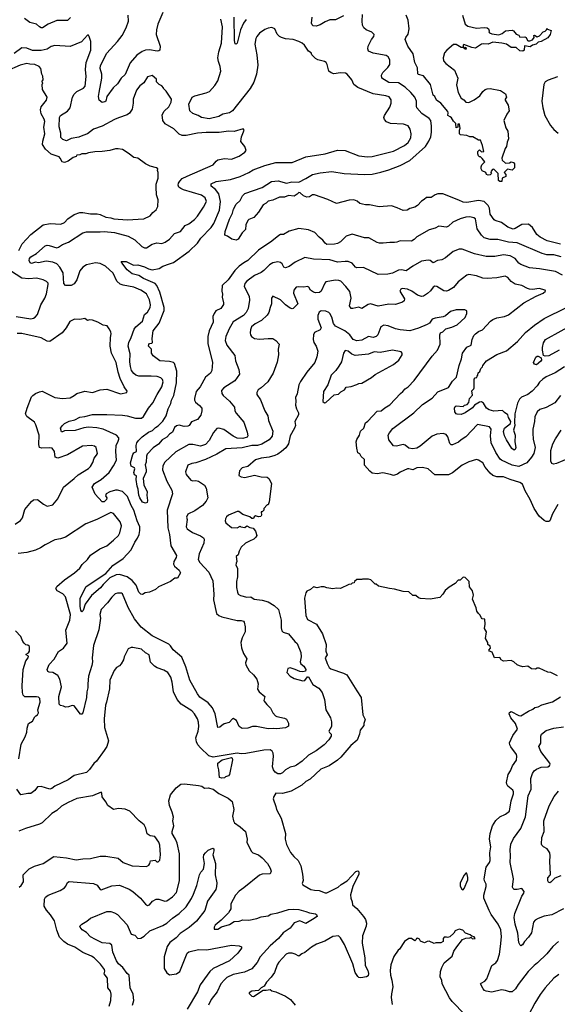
# Model space of a CAD drawing. Extents: x 1678759 to 1859541, y 384609 to 522867.
# Tile 375 of 466: x 1795511 to 1801082, y 439284 to 449490. Entities that reach past the tile are written whole.
import ezdxf

# ---------------------------------------------------------------- set-up
doc = ezdxf.new("R2010")
doc.units = 0

msp = doc.modelspace()

# ---------------------------------------------------------------- linework, layer by layer
at = {"layer": '0CON20XD'}
for points in [[(1796993, 449565), (1796943, 449445), (1796929, 449385), (1796927, 449335), (1796968, 449215), (1796964, 449175), (1796953, 449167), (1796935, 449165), (1796855, 449176), (1796815, 449175), (1796779, 449161), (1796725, 449121), (1796655, 449041), (1796605, 448921), (1796562, 448885), (1796525, 448826), (1796479, 448785), (1796414, 448695), (1796404, 448646), (1796395, 448637), (1796365, 448630), (1796336, 448655), (1796328, 448695), (1796335, 448735), (1796364, 448885), (1796362, 448925), (1796345, 448985), (1796350, 449015), (1796415, 449144), (1796525, 449264), (1796572, 449325), (1796614, 449406), (1796638, 449475), (1796636, 449535)], [(1796039, 449511), (1796005, 449481), (1795895, 449480), (1795805, 449442), (1795748, 449405), (1795735, 449404), (1795715, 449414), (1795685, 449442), (1795615, 449459), (1795561, 449501)], [(1797375, 445490), (1797398, 445465), (1797400, 445435), (1797389, 445391), (1797354, 445346), (1797290, 445320), (1797267, 445283), (1797255, 445276), (1797215, 445274), (1797165, 445288), (1797135, 445280), (1797117, 445263), (1797095, 445215), (1797062, 445195), (1797035, 445163), (1796986, 445135), (1796950, 445090), (1796895, 445051), (1796833, 444987), (1796825, 444965), (1796822, 444905), (1796812, 444875), (1796823, 444825), (1796822, 444805), (1796792, 444735), (1796797, 444667), (1796832, 444595), (1796830, 444560), (1796837, 444505), (1796832, 444485), (1796815, 444480), (1796785, 444490), (1796755, 444533), (1796745, 444560), (1796740, 444625), (1796727, 444655), (1796718, 444725), (1796722, 444762), (1796701, 444771), (1796694, 444796), (1796706, 444835), (1796700, 444845), (1796665, 444863), (1796661, 444895), (1796685, 444983), (1796695, 444999), (1796723, 445015), (1796717, 445075), (1796726, 445104), (1796741, 445129), (1796780, 445165), (1796845, 445215), (1796889, 445231), (1796917, 445263), (1796945, 445280), (1796995, 445327), (1797030, 445385), (1797050, 445455), (1797078, 445512), (1797085, 445545), (1797109, 445595), (1797137, 445725), (1797138, 445848), (1797115, 445925), (1797105, 445935), (1797065, 445947), (1796965, 445953), (1796894, 446005), (1796876, 446035), (1796877, 446075), (1796846, 446105), (1796848, 446122), (1796858, 446132), (1796882, 446138), (1796888, 446145), (1796884, 446184), (1796894, 446265), (1796958, 446345), (1797008, 446475), (1797008, 446505), (1796965, 446665), (1796932, 446735), (1796915, 446755), (1796795, 446808), (1796747, 446837), (1796675, 446856), (1796625, 446898), (1796579, 446955), (1796562, 446985), (1796615, 446984), (1796690, 446945), (1796735, 446948), (1796805, 446929), (1796845, 446906), (1796885, 446898), (1796955, 446911), (1796996, 446935), (1797065, 446959), (1797105, 446973), (1797268, 447092), (1797355, 447175), (1797387, 447225), (1797495, 447337), (1797523, 447377), (1797583, 447517), (1797593, 447605), (1797574, 447685), (1797539, 447729), (1797494, 447765), (1797495, 447789), (1797546, 447814), (1797695, 447833), (1797795, 447864), (1797885, 447906), (1797932, 447935), (1798052, 447978), (1798165, 448010), (1798335, 448011), (1798475, 448070), (1798675, 448100), (1798805, 448136), (1798885, 448134), (1799025, 448078), (1799115, 448067), (1799165, 448072), (1799385, 448127), (1799500, 448185), (1799535, 448217), (1799563, 448265), (1799569, 448305), (1799556, 448356), (1799535, 448389), (1799488, 448408), (1799355, 448414), (1799312, 448432), (1799291, 448455), (1799286, 448475), (1799292, 448498), (1799347, 448583), (1799362, 448625), (1799360, 448660), (1799339, 448689), (1799305, 448701), (1799175, 448721), (1799015, 448787), (1798975, 448818), (1798953, 448865), (1798903, 448925), (1798886, 448936), (1798835, 448939), (1798765, 448930), (1798738, 448938), (1798716, 448956), (1798698, 449025), (1798687, 449045), (1798668, 449058), (1798600, 449075), (1798575, 449089), (1798540, 449125), (1798530, 449145), (1798504, 449165), (1798462, 449225), (1798437, 449247), (1798405, 449265), (1798345, 449284), (1798267, 449293), (1798225, 449304), (1798205, 449314), (1798180, 449340), (1798154, 449395), (1798125, 449408), (1798085, 449403), (1798051, 449389), (1797995, 449349), (1797967, 449315), (1797957, 449295), (1797948, 449235), (1797970, 449125), (1797979, 449019), (1797966, 448924), (1797938, 448842), (1797900, 448775), (1797715, 448545), (1797684, 448526), (1797615, 448509), (1797575, 448485), (1797475, 448461), (1797395, 448475), (1797362, 448495), (1797305, 448518), (1797274, 448544), (1797265, 448615), (1797299, 448685), (1797325, 448701), (1797445, 448730), (1797478, 448745), (1797535, 448807), (1797564, 448856), (1797594, 448955), (1797590, 449005), (1797571, 449055), (1797565, 449095), (1797575, 449155), (1797604, 449245), (1797614, 449415), (1797597, 449495)], [(1801115, 447162), (1800978, 447198), (1800905, 447234), (1800871, 447265), (1800824, 447335), (1800785, 447369), (1800715, 447367), (1800645, 447324), (1800625, 447319), (1800571, 447341), (1800505, 447387), (1800439, 447409), (1800427, 447417), (1800385, 447475), (1800379, 447535), (1800367, 447565), (1800325, 447604), (1800265, 447617), (1800145, 447594), (1800105, 447599), (1800061, 447619), (1799895, 447686), (1799845, 447686), (1799817, 447675), (1799775, 447646), (1799725, 447648), (1799702, 447625), (1799675, 447609), (1799634, 447565), (1799605, 447546), (1799555, 447532), (1799525, 447516), (1799485, 447513), (1799421, 447541), (1799365, 447559), (1799235, 447550), (1799135, 447572), (1799095, 447570), (1799064, 447576), (1799036, 447585), (1799008, 447608), (1798975, 447621), (1798925, 447620), (1798795, 447584), (1798705, 447626), (1798565, 447674), (1798545, 447676), (1798515, 447654), (1798485, 447650), (1798453, 447663), (1798418, 447695), (1798403, 447697), (1798385, 447681), (1798355, 447661), (1798295, 447668), (1798255, 447651), (1798205, 447651), (1798135, 447618), (1798085, 447609), (1798065, 447587), (1798035, 447570), (1797985, 447495), (1797939, 447441), (1797885, 447419), (1797875, 447409), (1797854, 447365), (1797852, 447315), (1797815, 447282), (1797776, 447215), (1797755, 447206), (1797708, 447215), (1797665, 447247), (1797638, 447255), (1797642, 447295), (1797685, 447422), (1797715, 447485), (1797726, 447525), (1797755, 447579), (1797795, 447614), (1797819, 447665), (1797843, 447687), (1798025, 447749), (1798122, 447812), (1798191, 447819), (1798275, 447795), (1798332, 447808), (1798404, 447806), (1798478, 447842), (1798546, 447884), (1798625, 447903), (1798745, 447918), (1798875, 447896), (1799085, 447885), (1799165, 447888), (1799255, 447909), (1799337, 447933), (1799455, 447980), (1799555, 448031), (1799716, 448174), (1799751, 448229), (1799770, 448275), (1799780, 448325), (1799780, 448385), (1799771, 448445), (1799754, 448465), (1799678, 448518), (1799628, 448575), (1799622, 448595), (1799622, 448645), (1799606, 448685), (1799564, 448735), (1799505, 448789), (1799435, 448834), (1799335, 448838), (1799265, 448885), (1799262, 448915), (1799275, 448942), (1799327, 448995), (1799345, 449025), (1799346, 449075), (1799328, 449105), (1799310, 449120), (1799175, 449142), (1799124, 449164), (1799118, 449188), (1799121, 449215), (1799155, 449284), (1799182, 449315), (1799186, 449335), (1799161, 449361), (1799102, 449385), (1799077, 449407), (1799065, 449433), (1799060, 449475), (1799063, 449543)], [(1797859, 449491), (1797832, 449455), (1797800, 449385), (1797765, 449248), (1797755, 449237), (1797745, 449238), (1797737, 449275), (1797735, 449515)], [(1798865, 449529), (1798785, 449489), (1798725, 449489), (1798675, 449467), (1798625, 449435), (1798585, 449422), (1798552, 449425), (1798542, 449435), (1798536, 449455), (1798541, 449515)], [(1800100, 449535), (1800126, 449445), (1800155, 449421), (1800245, 449402), (1800325, 449408), (1800355, 449404), (1800369, 449395), (1800377, 449375), (1800372, 449365), (1800380, 449355), (1800405, 449344), (1800475, 449333), (1800512, 449348), (1800545, 449373), (1800615, 449380), (1800627, 449375), (1800655, 449340), (1800685, 449328), (1800695, 449310), (1800745, 449312), (1800760, 449305), (1800772, 449275), (1800781, 449271), (1800799, 449271), (1800825, 449282), (1800842, 449305), (1800840, 449325), (1800845, 449330), (1800875, 449312), (1800896, 449324), (1800937, 449363), (1800955, 449370), (1800970, 449385), (1800975, 449400), (1800982, 449392), (1801017, 449377), (1801007, 449335), (1800985, 449303), (1800915, 449262), (1800883, 449257), (1800862, 449235), (1800826, 449224), (1800802, 449208), (1800742, 449218), (1800738, 449175), (1800726, 449164), (1800695, 449168), (1800655, 449200), (1800605, 449200), (1800555, 449236), (1800508, 449248), (1800415, 449256), (1800365, 449236), (1800315, 449241), (1800296, 449236), (1800235, 449194), (1800195, 449200), (1800115, 449232), (1800108, 449225), (1800107, 449207), (1800112, 449202), (1800125, 449206), (1800135, 449202), (1800136, 449184), (1800127, 449183), (1800105, 449202), (1800085, 449202), (1800035, 449231), (1800005, 449234), (1799936, 449175), (1799912, 449145), (1799899, 449095), (1799902, 449065), (1799928, 449035), (1800018, 448965), (1800050, 448885), (1800038, 448815), (1800055, 448735), (1800085, 448676), (1800115, 448660), (1800135, 448635), (1800165, 448630), (1800221, 448659), (1800280, 448700), (1800312, 448745), (1800336, 448765), (1800355, 448774), (1800385, 448775), (1800495, 448755), (1800545, 448720), (1800557, 448685), (1800543, 448665), (1800543, 448655), (1800574, 448604), (1800584, 448545), (1800558, 448512), (1800529, 448445), (1800550, 448370), (1800569, 448335), (1800577, 448255), (1800561, 448219), (1800557, 448175), (1800541, 448155), (1800508, 448055), (1800510, 448035), (1800545, 448002), (1800585, 448007), (1800605, 448016), (1800629, 448009), (1800638, 447995), (1800640, 447955), (1800615, 447930), (1800565, 447940), (1800542, 447918), (1800530, 447905), (1800550, 447885), (1800550, 447865), (1800512, 447848), (1800508, 447812), (1800485, 447812), (1800472, 447822), (1800470, 447895), (1800425, 447940), (1800412, 447938), (1800395, 447920), (1800392, 447905), (1800400, 447895), (1800385, 447880), (1800365, 447878), (1800350, 447885), (1800340, 447905), (1800303, 447923), (1800293, 447943), (1800292, 447965), (1800300, 447985), (1800330, 448015), (1800305, 448050), (1800285, 448070), (1800275, 448070), (1800265, 448080), (1800258, 448098), (1800258, 448122), (1800275, 448140), (1800295, 448120), (1800320, 448125), (1800307, 448185), (1800285, 448240), (1800265, 448240), (1800207, 448277), (1800177, 448277), (1800145, 448288), (1800080, 448295), (1800070, 448305), (1800070, 448345), (1800077, 448365), (1800070, 448405), (1800065, 448410), (1800052, 448408), (1800050, 448375), (1800035, 448370), (1800030, 448415), (1800005, 448437), (1799985, 448472), (1799972, 448482), (1799947, 448497), (1799952, 448525), (1799948, 448538), (1799875, 448625), (1799831, 448655), (1799813, 448693), (1799795, 448708), (1799768, 448818), (1799695, 448909), (1799645, 448921), (1799638, 448928), (1799632, 448992), (1799606, 449045), (1799588, 449135), (1799534, 449215), (1799506, 449284), (1799512, 449305), (1799535, 449340), (1799548, 449395), (1799538, 449485), (1799515, 449535)], [(1799675, 446986), (1799584, 446936), (1799515, 446886), (1799466, 446896), (1799435, 446893), (1799375, 446863), (1799325, 446851), (1799225, 446848), (1799075, 446921), (1799005, 446918), (1798991, 446925), (1798956, 446965), (1798915, 446982), (1798885, 446985), (1798805, 446975), (1798725, 447002), (1798555, 447007), (1798465, 447024), (1798365, 446978), (1798305, 446931), (1798265, 446918), (1798249, 446925), (1798230, 446960), (1798215, 446972), (1798185, 446979), (1798135, 446971), (1798100, 446950), (1798040, 446890), (1798015, 446869), (1797943, 446837), (1797865, 446779), (1797844, 446755), (1797839, 446725), (1797888, 446625), (1797892, 446582), (1797880, 446495), (1797859, 446455), (1797829, 446425), (1797723, 446357), (1797682, 446285), (1797648, 446205), (1797642, 446165), (1797657, 446115), (1797740, 446010), (1797749, 445955), (1797783, 445865), (1797790, 445815), (1797742, 445745), (1797627, 445673), (1797602, 445645), (1797607, 445615), (1797620, 445595), (1797687, 445535), (1797736, 445475), (1797740, 445435), (1797753, 445413), (1797835, 445317), (1797869, 445215), (1797874, 445175), (1797869, 445161), (1797825, 445148), (1797765, 445153), (1797725, 445172), (1797625, 445242), (1797575, 445256), (1797555, 445251), (1797520, 445210), (1797475, 445127), (1797435, 445087), (1797385, 445071), (1797304, 445086), (1797265, 445085), (1797130, 445010), (1797015, 444903), (1796995, 444867), (1796992, 444825), (1797035, 444706), (1797087, 444615), (1797096, 444575), (1797038, 444405), (1797046, 444224), (1797064, 444155), (1797077, 444037), (1797137, 443935), (1797134, 443915), (1797107, 443875), (1797105, 443845), (1797115, 443825), (1797165, 443785), (1797177, 443755), (1797145, 443700), (1797120, 443700), (1797075, 443665), (1796950, 443610), (1796917, 443585), (1796855, 443556), (1796812, 443548), (1796785, 443531), (1796765, 443535), (1796745, 443555), (1796718, 443628), (1796678, 443678), (1796626, 443716), (1796545, 443740), (1796512, 443735), (1796445, 443703), (1796375, 443635), (1796350, 443600), (1796257, 443523), (1796189, 443431), (1796168, 443365), (1796155, 443353), (1796145, 443370), (1796137, 443407), (1796137, 443494), (1796199, 443615), (1796405, 443751), (1796475, 443834), (1796582, 443905), (1796666, 443995), (1796704, 444075), (1796732, 444115), (1796748, 444155), (1796757, 444195), (1796757, 444235), (1796727, 444295), (1796693, 444405), (1796665, 444455), (1796628, 444548), (1796575, 444598), (1796525, 444615), (1796505, 444615), (1796444, 444595), (1796407, 444575), (1796399, 444555), (1796413, 444535), (1796410, 444515), (1796386, 444494), (1796365, 444494), (1796295, 444572), (1796262, 444645), (1796285, 444681), (1796354, 444725), (1796437, 444795), (1796484, 444865), (1796514, 444926), (1796508, 445015), (1796512, 445075), (1796530, 445120), (1796538, 445142), (1796537, 445155), (1796515, 445183), (1796376, 445246), (1796311, 445261), (1796225, 445265), (1796175, 445260), (1796085, 445232), (1795975, 445230), (1795955, 445217), (1795945, 445217), (1795934, 445255), (1795954, 445285), (1795976, 445305), (1796025, 445330), (1796084, 445344), (1796135, 445371), (1796185, 445376), (1796265, 445396), (1796415, 445399), (1796575, 445391), (1796625, 445384), (1796710, 445360), (1796775, 445360), (1796795, 445376), (1796845, 445464), (1796892, 445518), (1796937, 445605), (1796983, 445685), (1796998, 445735), (1796992, 445762), (1796975, 445776), (1796935, 445790), (1796875, 445796), (1796745, 445794), (1796716, 445805), (1796693, 445823), (1796670, 445855), (1796658, 445895), (1796652, 445945), (1796657, 446025), (1796636, 446105), (1796643, 446145), (1796668, 446195), (1796698, 446282), (1796715, 446305), (1796784, 446366), (1796805, 446433), (1796835, 446459), (1796862, 446505), (1796868, 446535), (1796858, 446585), (1796825, 446648), (1796767, 446685), (1796695, 446718), (1796585, 446737), (1796551, 446749), (1796518, 446778), (1796481, 446861), (1796400, 446935), (1796345, 446963), (1796298, 446968), (1796205, 446949), (1796166, 446925), (1796135, 446885), (1796103, 446795), (1796075, 446751), (1796045, 446734), (1795985, 446733), (1795970, 446755), (1795962, 446865), (1795928, 446925), (1795895, 446958), (1795854, 446976), (1795784, 446986), (1795705, 446969), (1795675, 446976), (1795635, 446963), (1795621, 446971), (1795609, 446995), (1795612, 447015), (1795625, 447032), (1795685, 447067), (1795775, 447146), (1795795, 447152), (1795815, 447150), (1795895, 447125), (1795915, 447131), (1795955, 447161), (1796016, 447185), (1796165, 447280), (1796205, 447291), (1796345, 447290), (1796385, 447296), (1796495, 447283), (1796636, 447246), (1796705, 447207), (1796778, 447138), (1796805, 447125), (1796825, 447124), (1796885, 447164), (1796933, 447177), (1796985, 447171), (1797017, 447183), (1797065, 447214), (1797115, 447272), (1797176, 447295), (1797225, 447355), (1797265, 447374), (1797321, 447419), (1797354, 447455), (1797417, 447545), (1797448, 447605), (1797433, 447645), (1797395, 447671), (1797207, 447727), (1797180, 447740), (1797161, 447755), (1797152, 447775), (1797156, 447795), (1797169, 447815), (1797195, 447842), (1797245, 447869), (1797515, 447984), (1797546, 448025), (1797563, 448037), (1797635, 448051), (1797706, 448044), (1797786, 448075), (1797843, 448115), (1797858, 448135), (1797844, 448174), (1797803, 448227), (1797809, 448275), (1797838, 448345), (1797828, 448358), (1797735, 448330), (1797674, 448334), (1797579, 448321), (1797445, 448321), (1797355, 448313), (1797235, 448288), (1797195, 448289), (1797165, 448304), (1797107, 448357), (1797020, 448410), (1796994, 448444), (1796988, 448502), (1797010, 448540), (1797055, 448588), (1797080, 448635), (1797083, 448665), (1797028, 448748), (1797000, 448775), (1797000, 448785), (1796983, 448803), (1796957, 448817), (1796930, 448845), (1796930, 448875), (1796885, 448913), (1796835, 448896), (1796796, 448835), (1796757, 448803), (1796721, 448759), (1796686, 448665), (1796686, 448625), (1796675, 448562), (1796649, 448521), (1796625, 448502), (1796535, 448474), (1796494, 448455), (1796365, 448387), (1796277, 448355), (1796215, 448305), (1796165, 448291), (1796125, 448272), (1796045, 448258), (1795995, 448235), (1795958, 448248), (1795939, 448269), (1795938, 448315), (1795921, 448379), (1795923, 448477), (1795935, 448495), (1796005, 448543), (1796034, 448575), (1796058, 448685), (1796075, 448717), (1796105, 448744), (1796171, 448779), (1796188, 448802), (1796200, 448900), (1796193, 448975), (1796200, 449045), (1796247, 449175), (1796250, 449225), (1796247, 449265), (1796232, 449315), (1796225, 449328), (1796215, 449328), (1796150, 449260), (1796035, 449212), (1795875, 449223), (1795839, 449211), (1795795, 449183), (1795735, 449170), (1795645, 449171), (1795585, 449194), (1795535, 449198), (1795455, 449140)], [(1795501, 447099), (1795536, 447165), (1795626, 447265), (1795755, 447363), (1795828, 447378), (1795938, 447372), (1795975, 447389), (1796011, 447425), (1796075, 447469), (1796135, 447491), (1796165, 447492), (1796245, 447476), (1796315, 447477), (1796345, 447470), (1796405, 447442), (1796455, 447435), (1796487, 447424), (1796625, 447414), (1796796, 447424), (1796864, 447456), (1796890, 447490), (1796925, 447518), (1796942, 447555), (1796947, 447623), (1796930, 447675), (1796926, 447755), (1796927, 447785), (1796946, 447846), (1796947, 447905), (1796938, 447925), (1796942, 447945), (1796930, 447955), (1796863, 447973), (1796815, 447996), (1796734, 448054), (1796695, 448060), (1796637, 448107), (1796578, 448145), (1796532, 448152), (1796505, 448151), (1796445, 448134), (1796365, 448122), (1796290, 448120), (1796225, 448111), (1796195, 448100), (1796155, 448100), (1796135, 448090), (1796104, 448086), (1796095, 448072), (1796065, 448062), (1796015, 448023), (1795975, 448010), (1795950, 448015), (1795932, 448055), (1795919, 448069), (1795837, 448097), (1795779, 448149), (1795749, 448195), (1795750, 448230), (1795771, 448305), (1795762, 448375), (1795772, 448435), (1795765, 448460), (1795734, 448514), (1795728, 448555), (1795735, 448585), (1795788, 448655), (1795797, 448685), (1795748, 448765), (1795743, 448817), (1795750, 448835), (1795742, 448845), (1795754, 448866), (1795752, 448905), (1795739, 448925), (1795730, 448985), (1795713, 449005), (1795667, 449027), (1795615, 449029), (1795585, 449037), (1795515, 449019), (1795375, 448955)], [(1801085, 448898), (1800987, 448863), (1800955, 448844), (1800942, 448818), (1800921, 448645), (1800933, 448575), (1800952, 448495), (1801012, 448392), (1801045, 448352), (1801090, 448315)], [(1801121, 447031), (1801045, 447052), (1800975, 447054), (1800925, 447065), (1800665, 447178), (1800575, 447184), (1800465, 447211), (1800385, 447213), (1800325, 447228), (1800295, 447255), (1800251, 447321), (1800234, 447425), (1800217, 447437), (1800175, 447446), (1800135, 447443), (1800075, 447427), (1800000, 447390), (1799955, 447349), (1799935, 447341), (1799855, 447348), (1799815, 447328), (1799755, 447311), (1799625, 447240), (1799598, 447212), (1799572, 447195), (1799455, 447196), (1799420, 447185), (1799395, 447179), (1799348, 447182), (1799278, 447172), (1799240, 447175), (1799215, 447182), (1799130, 447230), (1799085, 447228), (1798955, 447266), (1798895, 447246), (1798835, 447186), (1798805, 447170), (1798775, 447163), (1798695, 447161), (1798675, 447172), (1798654, 447205), (1798614, 447235), (1798569, 447285), (1798505, 447313), (1798405, 447327), (1798305, 447299), (1798245, 447264), (1798215, 447262), (1798196, 447254), (1798125, 447194), (1797985, 447100), (1797875, 446995), (1797835, 446968), (1797786, 446934), (1797740, 446890), (1797670, 446795), (1797609, 446735), (1797606, 446676), (1797613, 446645), (1797608, 446615), (1797624, 446555), (1797622, 446538), (1797595, 446498), (1797545, 446472), (1797525, 446445), (1797514, 446415), (1797517, 446355), (1797474, 446265), (1797460, 446205), (1797462, 446132), (1797510, 445935), (1797502, 445855), (1797487, 445825), (1797435, 445785), (1797381, 445685), (1797341, 445635), (1797322, 445565), (1797322, 445545), (1797332, 445525), (1797375, 445490)], [(1801135, 446841), (1801065, 446880), (1800898, 446908), (1800795, 446919), (1800705, 446952), (1800685, 446965), (1800646, 447016), (1800595, 447041), (1800525, 447053), (1800435, 447035), (1800345, 447035), (1800225, 447064), (1800095, 447113), (1800065, 447110), (1800002, 447088), (1799925, 447021), (1799885, 447001), (1799842, 446995), (1799795, 446970), (1799763, 446993), (1799745, 446998), (1799675, 446986)], [(1795475, 446413), (1795625, 446390), (1795655, 446395), (1795673, 446407), (1795695, 446435), (1795730, 446535), (1795771, 446605), (1795790, 446650), (1795808, 446745), (1795805, 446760), (1795790, 446775), (1795755, 446792), (1795685, 446811), (1795605, 446803), (1795535, 446812), (1795415, 446886)], [(1801115, 445596), (1801055, 445519), (1800965, 445469), (1800902, 445448), (1800872, 445425), (1800850, 445375), (1800847, 445325), (1800828, 445245), (1800830, 445205), (1800832, 445142), (1800854, 445055), (1800840, 444995), (1800815, 444955), (1800765, 444898), (1800685, 444859), (1800615, 444874), (1800505, 444923), (1800491, 444935), (1800445, 445005), (1800397, 445105), (1800390, 445175), (1800395, 445245), (1800379, 445269), (1800255, 445293), (1800135, 445167), (1800085, 445136), (1800058, 445112), (1799995, 445082), (1799982, 445082), (1799967, 445097), (1799949, 445165), (1799931, 445191), (1799901, 445201), (1799835, 445195), (1799785, 445173), (1799662, 445068), (1799625, 445050), (1799583, 445043), (1799545, 445048), (1799505, 445080), (1799485, 445088), (1799415, 445068), (1799385, 445074), (1799337, 445135), (1799329, 445185), (1799342, 445208), (1799379, 445251), (1799596, 445415), (1799685, 445503), (1799785, 445567), (1799845, 445632), (1799955, 445676), (1799995, 445744), (1800036, 445785), (1800065, 445905), (1800091, 445975), (1800099, 446035), (1800144, 446095), (1800188, 446115), (1800199, 446175), (1800217, 446215), (1800235, 446235), (1800265, 446258), (1800308, 446275), (1800391, 446365), (1800415, 446382), (1800455, 446401), (1800535, 446414), (1800575, 446429), (1800735, 446554), (1800862, 446625), (1800936, 446654), (1800960, 446675), (1800956, 446686), (1800895, 446702), (1800825, 446693), (1800794, 446696), (1800772, 446702), (1800715, 446733), (1800647, 446747), (1800605, 446775), (1800569, 446819), (1800542, 446832), (1800455, 446813), (1800355, 446808), (1800312, 446812), (1800245, 446836), (1800165, 446849), (1800145, 446841), (1800055, 446773), (1800005, 446715), (1799955, 446682), (1799935, 446677), (1799905, 446680), (1799835, 446724), (1799813, 446727), (1799795, 446716), (1799769, 446681), (1799738, 446652), (1799695, 446625), (1799675, 446621), (1799635, 446635), (1799575, 446675), (1799529, 446695), (1799475, 446703), (1799461, 446695), (1799452, 446675), (1799498, 446595), (1799494, 446575), (1799477, 446563), (1799405, 446539), (1799335, 446540), (1799225, 446521), (1799145, 446543), (1799121, 446539), (1799055, 446498), (1799025, 446511), (1798965, 446496), (1798945, 446498), (1798929, 446525), (1798945, 446605), (1798932, 446672), (1798891, 446725), (1798838, 446778), (1798817, 446787), (1798785, 446790), (1798685, 446774), (1798672, 446758), (1798635, 446677), (1798617, 446663), (1798575, 446658), (1798555, 446664), (1798526, 446685), (1798507, 446717), (1798495, 446723), (1798455, 446718), (1798398, 446722), (1798375, 446716), (1798351, 446685), (1798348, 446655), (1798392, 446545), (1798345, 446498), (1798335, 446494), (1798315, 446501), (1798264, 446535), (1798215, 446585), (1798135, 446624), (1798119, 446605), (1798120, 446545), (1798108, 446508), (1798094, 446455), (1798075, 446426), (1798018, 446372), (1797951, 446339), (1797913, 446307), (1797902, 446275), (1797901, 446245), (1797903, 446225), (1797914, 446205), (1797945, 446187), (1797995, 446179), (1798085, 446187), (1798135, 446184), (1798167, 446165), (1798201, 446125), (1798189, 446075), (1798194, 446016), (1798180, 445940), (1798139, 445825), (1798082, 445735), (1798015, 445674), (1797984, 445655), (1797968, 445625), (1797970, 445605), (1798005, 445550), (1798050, 445435), (1798082, 445385), (1798091, 445335), (1798133, 445225), (1798127, 445174), (1798096, 445135), (1798021, 445089), (1797975, 445078), (1797915, 445075), (1797815, 445052), (1797648, 445042), (1797555, 444988), (1797435, 444931), (1797335, 444896), (1797295, 444889), (1797255, 444871), (1797228, 444805), (1797237, 444775), (1797285, 444717), (1797305, 444711), (1797335, 444714), (1797365, 444705), (1797426, 444665), (1797444, 444635), (1797462, 444535), (1797445, 444499), (1797405, 444453), (1797325, 444398), (1797252, 444365), (1797241, 444335), (1797245, 444308), (1797238, 444235), (1797245, 444211), (1797301, 444175), (1797385, 444141), (1797415, 444120), (1797424, 444105), (1797420, 444065), (1797370, 443955), (1797362, 443895), (1797378, 443865), (1797470, 443765), (1797513, 443675), (1797522, 443535), (1797518, 443475), (1797551, 443335), (1797574, 443314), (1797605, 443301), (1797765, 443264), (1797805, 443263), (1797830, 443255), (1797836, 443245), (1797848, 443198), (1797847, 443145), (1797817, 443083), (1797803, 443035), (1797811, 442979), (1797832, 442922)], [(1801087, 444465), (1801032, 444368), (1801006, 444294), (1800995, 444288), (1800965, 444290), (1800945, 444300), (1800893, 444345), (1800844, 444425), (1800802, 444515), (1800749, 444605), (1800720, 444675), (1800694, 444694), (1800595, 444725), (1800525, 444753), (1800455, 444751), (1800414, 444764), (1800385, 444788), (1800333, 444853), (1800311, 444895), (1800265, 444924), (1800245, 444930), (1800164, 444906), (1800095, 444874), (1799996, 444794), (1799955, 444774), (1799813, 444773), (1799745, 444833), (1799685, 444850), (1799625, 444844), (1799585, 444824), (1799545, 444836), (1799530, 444835), (1799455, 444801), (1799425, 444778), (1799386, 444764), (1799355, 444776), (1799273, 444793), (1799215, 444783), (1799165, 444791), (1799139, 444809), (1799085, 444872), (1799085, 444930), (1799051, 444961), (1799035, 444990), (1799015, 445000), (1799005, 445050), (1798998, 445115), (1799005, 445140), (1799033, 445185), (1799043, 445225), (1799078, 445255), (1799095, 445312), (1799120, 445330), (1799215, 445432), (1799256, 445434), (1799294, 445466), (1799345, 445498), (1799457, 445615), (1799483, 445635), (1799506, 445664), (1799535, 445684), (1799599, 445751), (1799785, 446001), (1799841, 446065), (1799868, 446125), (1799864, 446224), (1799871, 446245), (1799895, 446256), (1799926, 446284), (1799988, 446302), (1800045, 446328), (1800128, 446402), (1800146, 446445), (1800145, 446472), (1800125, 446481), (1800035, 446483), (1799974, 446466), (1799925, 446422), (1799901, 446409), (1799815, 446397), (1799785, 446386), (1799758, 446345), (1799735, 446329), (1799645, 446291), (1799555, 446266), (1799454, 446274), (1799405, 446286), (1799328, 446318), (1799285, 446324), (1799255, 446305), (1799223, 446225), (1799206, 446205), (1799175, 446194), (1799125, 446205), (1799055, 446168), (1799005, 446161), (1798968, 446175), (1798931, 446225), (1798880, 446265), (1798782, 446312), (1798762, 446342), (1798747, 446405), (1798725, 446445), (1798715, 446456), (1798685, 446467), (1798635, 446471), (1798615, 446459), (1798600, 446425), (1798601, 446385), (1798634, 446295), (1798625, 446275), (1798565, 446249), (1798554, 446224), (1798551, 446175), (1798559, 446145), (1798582, 446105), (1798599, 446055), (1798590, 445995), (1798568, 445935), (1798485, 445835), (1798421, 445739), (1798405, 445705), (1798388, 445612), (1798368, 445575), (1798372, 445535), (1798368, 445495), (1798378, 445455), (1798399, 445415), (1798399, 445395), (1798364, 445325), (1798368, 445285), (1798358, 445255), (1798313, 445177), (1798296, 445095), (1798268, 445052), (1798225, 445015), (1798186, 444985), (1798155, 444973), (1798095, 444957), (1798014, 444946), (1797955, 444928), (1797875, 444860), (1797818, 444845), (1797789, 444815), (1797782, 444765), (1797805, 444752), (1797845, 444746), (1797945, 444768), (1798012, 444752), (1798075, 444747), (1798093, 444733), (1798122, 444682), (1798097, 444493), (1798085, 444460), (1798075, 444460), (1798040, 444425), (1798040, 444405), (1798025, 444390), (1798012, 444388), (1798017, 444355), (1798009, 444341), (1797985, 444338), (1797955, 444348), (1797942, 444338), (1797935, 444320), (1797915, 444320), (1797897, 444337), (1797825, 444362), (1797781, 444391), (1797765, 444393), (1797676, 444354), (1797654, 444336), (1797644, 444315), (1797641, 444295), (1797649, 444275), (1797705, 444226), (1797765, 444224), (1797795, 444240), (1797804, 444234), (1797845, 444228), (1797865, 444242), (1797895, 444227), (1797929, 444219), (1797955, 444190), (1797968, 444145), (1797958, 444125), (1797938, 444105), (1797892, 444085)], [(1801155, 445893), (1801060, 445830), (1800965, 445787), (1800932, 445765), (1800897, 445734), (1800872, 445695), (1800821, 445639), (1800775, 445606), (1800712, 445578), (1800692, 445558), (1800670, 445515), (1800643, 445405), (1800638, 445315), (1800643, 445283), (1800628, 445235), (1800644, 445185), (1800642, 445115), (1800651, 445055), (1800646, 445034), (1800635, 445028), (1800610, 445045), (1800556, 445135), (1800535, 445176), (1800525, 445222), (1800535, 445255), (1800596, 445305), (1800600, 445325), (1800578, 445365), (1800570, 445395), (1800535, 445418), (1800515, 445440), (1800425, 445431), (1800376, 445445), (1800349, 445465), (1800316, 445516), (1800295, 445529), (1800275, 445526), (1800224, 445496), (1800205, 445466), (1800129, 445415), (1800085, 445396), (1800045, 445400), (1800033, 445405), (1800021, 445425), (1800018, 445465), (1800025, 445480), (1800035, 445488), (1800105, 445482), (1800120, 445495), (1800147, 445503), (1800167, 445523), (1800172, 445565), (1800202, 445598), (1800198, 445642), (1800217, 445663), (1800220, 445675), (1800220, 445765), (1800232, 445778), (1800248, 445782), (1800250, 445795), (1800260, 445805), (1800262, 445828), (1800278, 445842), (1800290, 445875), (1800308, 445892), (1800310, 445905), (1800347, 445955), (1800455, 446021), (1800555, 446056), (1800671, 446155), (1800752, 446248), (1800845, 446323), (1800946, 446394), (1801179, 446505)], [(1795465, 444260), (1795521, 444299), (1795540, 444325), (1795565, 444414), (1795633, 444497), (1795655, 444512), (1795695, 444517), (1795758, 444468), (1795795, 444448), (1795855, 444462), (1795906, 444524), (1795965, 444646), (1796075, 444735), (1796118, 444772), (1796225, 444837), (1796245, 444858), (1796269, 444901), (1796284, 444946), (1796308, 444975), (1796316, 444994), (1796302, 445055), (1796285, 445070), (1796255, 445076), (1796162, 445068), (1796005, 444979), (1795905, 444944), (1795879, 444955), (1795871, 445015), (1795847, 445047), (1795825, 445052), (1795742, 445048), (1795717, 445057), (1795709, 445085), (1795714, 445185), (1795680, 445290), (1795665, 445319), (1795586, 445376), (1795571, 445405), (1795588, 445462), (1795635, 445580), (1795646, 445595), (1795675, 445615), (1795715, 445634), (1795745, 445639), (1795875, 445575), (1795955, 445562), (1796035, 445572), (1796075, 445593), (1796105, 445617), (1796185, 445639), (1796265, 445627), (1796345, 445652), (1796415, 445659), (1796555, 445612), (1796623, 445627), (1796625, 445640), (1796594, 445684), (1796552, 445772), (1796532, 445835), (1796511, 445935), (1796462, 446032), (1796450, 446105), (1796452, 446195), (1796459, 446235), (1796454, 446254), (1796440, 446285), (1796416, 446316), (1796375, 446322), (1796320, 446355), (1796265, 446377), (1796235, 446380), (1796213, 446373), (1796185, 446392), (1796135, 446383), (1796080, 446385), (1796030, 446360), (1795994, 446295), (1795952, 446245), (1795825, 446154), (1795795, 446156), (1795735, 446191), (1795532, 446238), (1795485, 446238)], [(1801101, 446065), (1800994, 446006), (1800955, 446001), (1800940, 446010), (1800928, 446065), (1800928, 446092), (1800940, 446140), (1800961, 446175), (1801285, 446355)], [(1798668, 445518), (1798685, 445522), (1798769, 445601), (1798815, 445610), (1798838, 445632), (1798877, 445653), (1798895, 445680), (1798945, 445689), (1799005, 445707), (1799025, 445719), (1799055, 445724), (1799155, 445782), (1799195, 445812), (1799383, 445917), (1799439, 445961), (1799474, 446015), (1799474, 446035), (1799465, 446046), (1799375, 446064), (1799245, 446039), (1799183, 446047), (1799125, 446024), (1798989, 446009), (1798954, 446024), (1798915, 446055), (1798885, 446061), (1798868, 446032), (1798846, 445945), (1798818, 445898), (1798788, 445852), (1798738, 445805), (1798704, 445706), (1798659, 445635), (1798654, 445534), (1798668, 445518)], [(1800865, 445913), (1800845, 445918), (1800836, 445935), (1800859, 445991), (1800875, 446003), (1800885, 446002), (1800914, 445984), (1800918, 445962), (1800911, 445949), (1800865, 445913)], [(1801205, 444945), (1801075, 444890), (1801044, 444884), (1801025, 444891), (1801014, 444914), (1801016, 445024), (1801036, 445095), (1801063, 445147), (1801122, 445235)], [(1797832, 442922), (1797864, 442865), (1797852, 442825), (1797853, 442803), (1797890, 442740), (1797935, 442701), (1797968, 442655), (1797981, 442605), (1797975, 442552), (1797993, 442523), (1798053, 442475), (1798042, 442435), (1798046, 442425), (1798071, 442391), (1798110, 442355), (1798136, 442305), (1798161, 442275), (1798176, 442266), (1798255, 442249), (1798275, 442239), (1798295, 442197), (1798295, 442168), (1798265, 442151), (1798175, 442140), (1798145, 442144), (1798085, 442138), (1797965, 442164), (1797925, 442163), (1797875, 442147), (1797815, 442142), (1797787, 442165), (1797757, 442227), (1797725, 442246), (1797715, 442242), (1797683, 442205), (1797629, 442191), (1797605, 442175), (1797585, 442156), (1797563, 442153), (1797537, 442295), (1797509, 442359), (1797465, 442409), (1797379, 442469), (1797352, 442502), (1797275, 442644), (1797232, 442782), (1797192, 442882), (1797100, 442960), (1797075, 443001), (1797058, 443018), (1796885, 443104), (1796770, 443195), (1796700, 443280), (1796635, 443396), (1796575, 443538), (1796565, 443546), (1796525, 443547), (1796501, 443539), (1796465, 443506), (1796422, 443445), (1796354, 443375), (1796343, 443325), (1796350, 443285), (1796331, 443165), (1796277, 443005), (1796263, 442875), (1796267, 442835), (1796260, 442795), (1796223, 442685), (1796216, 442605), (1796219, 442565), (1796208, 442522), (1796205, 442465), (1796166, 442305), (1796155, 442290), (1796141, 442291), (1796075, 442377), (1796055, 442380), (1796017, 442367), (1795985, 442363), (1795966, 442376), (1795935, 442380), (1795922, 442395), (1795916, 442475), (1795943, 442575), (1795928, 442655), (1795905, 442693), (1795854, 442724), (1795815, 442728), (1795804, 442735), (1795796, 442755), (1795816, 442805), (1795867, 442863), (1795915, 442941), (1795965, 442975), (1796003, 443027), (1795989, 443161), (1796032, 443265), (1796039, 443325), (1795987, 443507), (1795960, 443540), (1795900, 443570), (1795887, 443595), (1795896, 443615), (1795976, 443685), (1796080, 443755), (1796136, 443805), (1796157, 443843), (1796215, 443895), (1796245, 443938), (1796341, 444005), (1796415, 444038), (1796485, 444094), (1796535, 444145), (1796548, 444172), (1796567, 444245), (1796552, 444285), (1796482, 444371), (1796455, 444382), (1796309, 444311), (1796195, 444266), (1795986, 444125), (1795935, 444108), (1795875, 444098), (1795775, 444048), (1795728, 444015), (1795675, 443990), (1795585, 443966), (1795495, 443958)], [(1797892, 444085), (1797852, 444065), (1797805, 444022), (1797785, 443980), (1797776, 443944), (1797754, 443926), (1797762, 443875), (1797754, 443856), (1797752, 443835), (1797768, 443805), (1797768, 443715), (1797757, 443665), (1797758, 443605), (1797767, 443555), (1797776, 443536), (1797801, 443521), (1797865, 443506), (1797905, 443508), (1797942, 443485), (1798025, 443474), (1798085, 443455), (1798149, 443419), (1798194, 443375), (1798221, 443265), (1798222, 443185), (1798229, 443155), (1798242, 443142), (1798298, 443125), (1798362, 443045), (1798387, 443025), (1798425, 442930), (1798427, 442885), (1798416, 442835), (1798426, 442815), (1798455, 442788), (1798476, 442755), (1798473, 442737), (1798445, 442730), (1798413, 442733), (1798366, 442756), (1798315, 442773), (1798290, 442765), (1798280, 442725), (1798315, 442687), (1798355, 442662), (1798445, 442638), (1798465, 442640), (1798495, 442680), (1798505, 442680), (1798550, 442600), (1798612, 442562), (1798647, 442517), (1798670, 442445), (1798684, 442335), (1798731, 442255), (1798742, 442212), (1798743, 442165), (1798716, 442115), (1798721, 442101), (1798738, 442085), (1798738, 442065), (1798714, 442025), (1798665, 441974), (1798585, 441913), (1798505, 441866), (1798437, 441803), (1798378, 441762), (1798358, 441752), (1798315, 441742), (1798265, 441716), (1798236, 441685), (1798215, 441672), (1798185, 441673), (1798160, 441690), (1798141, 441715), (1798131, 441745), (1798140, 441855), (1798137, 441887), (1798128, 441908), (1798105, 441921), (1798042, 441918), (1797855, 441883), (1797805, 441880), (1797765, 441889), (1797515, 441846), (1797471, 441861), (1797385, 441942), (1797357, 441975), (1797342, 442005), (1797338, 442045), (1797361, 442115), (1797369, 442165), (1797365, 442210), (1797352, 442245), (1797322, 442295), (1797294, 442325), (1797185, 442397), (1797144, 442445), (1797105, 442522), (1797092, 442625), (1797079, 442675), (1797047, 442725), (1797005, 442748), (1796935, 442772), (1796909, 442789), (1796865, 442832), (1796853, 442905), (1796815, 442929), (1796775, 442964), (1796685, 442983), (1796665, 442982), (1796635, 442968), (1796593, 442885), (1796587, 442855), (1796563, 442815), (1796546, 442794), (1796515, 442777), (1796489, 442745), (1796446, 442645), (1796442, 442555), (1796412, 442415), (1796401, 442385), (1796388, 442242), (1796391, 442155), (1796431, 442015), (1796414, 441955), (1796386, 441914), (1796307, 441803), (1796280, 441780), (1796235, 441718), (1796202, 441688), (1796075, 441655), (1796015, 441612), (1795876, 441544), (1795845, 441522), (1795825, 441516), (1795735, 441541), (1795695, 441538), (1795668, 441502), (1795625, 441468), (1795595, 441468), (1795524, 441454), (1795482, 441515)], [(1799344, 443594), (1799228, 443618), (1799205, 443640), (1799195, 443640), (1799150, 443685), (1799125, 443692), (1799065, 443692), (1799055, 443688), (1799005, 443688), (1798980, 443665), (1798978, 443652), (1798955, 443650), (1798945, 443640), (1798923, 443637), (1798836, 443594), (1798795, 443597), (1798755, 443590), (1798695, 443601), (1798665, 443613), (1798635, 443613), (1798595, 443601), (1798555, 443612), (1798526, 443584), (1798485, 443568), (1798475, 443550), (1798464, 443495), (1798476, 443315), (1798495, 443274), (1798586, 443226), (1798649, 443125), (1798686, 443015), (1798685, 442945), (1798696, 442905), (1798676, 442875), (1798696, 442816), (1798719, 442775), (1798735, 442762), (1798868, 442718), (1798901, 442701), (1799004, 442534), (1799049, 442465), (1799066, 442285), (1799090, 442235), (1799076, 442195), (1799076, 442175), (1799038, 442125), (1799032, 442085), (1799009, 442021), (1798944, 441966), (1798839, 441845), (1798804, 441815), (1798718, 441755), (1798630, 441720), (1798521, 441619), (1798475, 441593), (1798435, 441556), (1798325, 441494), (1798235, 441471), (1798167, 441473), (1798143, 441437), (1798139, 441415), (1798166, 441334), (1798174, 441305), (1798222, 441215), (1798264, 441055), (1798262, 440995), (1798275, 440942), (1798318, 440858), (1798351, 440815), (1798397, 440775), (1798425, 440720), (1798443, 440635), (1798447, 440567), (1798437, 440535), (1798444, 440524), (1798528, 440475), (1798565, 440466), (1798613, 440463), (1798675, 440440), (1798695, 440440), (1798813, 440497), (1798844, 440525), (1798905, 440565), (1798995, 440661), (1799015, 440669), (1799027, 440657), (1799027, 440633), (1798965, 440505), (1798940, 440420), (1798943, 440385), (1798958, 440345), (1798960, 440315), (1799005, 440278), (1799075, 440195), (1799094, 440165), (1799104, 440126), (1799102, 440095), (1799063, 439995), (1799059, 439919), (1799087, 439765), (1799090, 439685), (1799120, 439635), (1799126, 439605), (1799121, 439579), (1799105, 439568), (1799045, 439560), (1799025, 439562), (1799015, 439574), (1798987, 439615), (1798962, 439705), (1798876, 439904), (1798835, 439973), (1798815, 439993), (1798755, 439987), (1798672, 439938), (1798587, 439907), (1798534, 439876), (1798465, 439821), (1798435, 439809), (1798405, 439782), (1798367, 439805), (1798334, 439816), (1798295, 439816), (1798274, 439805), (1798198, 439722), (1798180, 439695), (1798151, 439615), (1798116, 439564), (1798069, 439515), (1798045, 439472), (1798013, 439455), (1797985, 439427), (1797915, 439420), (1797890, 439405), (1797890, 439395), (1797915, 439368), (1797933, 439367), (1798035, 439432), (1798065, 439430), (1798105, 439437), (1798123, 439423), (1798165, 439413), (1798265, 439369), (1798316, 439335), (1798367, 439277)], [(1801085, 442688), (1801015, 442722), (1800985, 442728), (1800895, 442768), (1800875, 442767), (1800855, 442758), (1800815, 442760), (1800775, 442788), (1800725, 442782), (1800691, 442791), (1800665, 442802), (1800630, 442835), (1800605, 442848), (1800525, 442841), (1800500, 442855), (1800485, 442878), (1800432, 442875), (1800408, 442935), (1800380, 442945), (1800372, 442955), (1800390, 442975), (1800388, 442995), (1800362, 443015), (1800362, 443035), (1800338, 443075), (1800348, 443145), (1800328, 443178), (1800333, 443225), (1800330, 443275), (1800305, 443280), (1800295, 443290), (1800280, 443320), (1800264, 443334), (1800248, 443358), (1800240, 443395), (1800204, 443484), (1800212, 443525), (1800205, 443570), (1800173, 443613), (1800168, 443668), (1800128, 443708), (1800105, 443710), (1800075, 443680), (1800055, 443680), (1800023, 443647), (1799961, 443609), (1799920, 443575), (1799896, 443534), (1799865, 443502), (1799763, 443483), (1799665, 443490), (1799645, 443497), (1799615, 443520), (1799585, 443520), (1799545, 443558), (1799485, 443563), (1799395, 443588), (1799344, 443594)], [(1795502, 441828), (1795525, 441982), (1795569, 442055), (1795586, 442104), (1795588, 442145), (1795603, 442195), (1795645, 442220), (1795668, 442265), (1795680, 442275), (1795696, 442284), (1795706, 442304), (1795700, 442335), (1795724, 442415), (1795720, 442455), (1795707, 442467), (1795685, 442471), (1795565, 442473), (1795548, 442488), (1795541, 442515), (1795538, 442585), (1795547, 442755), (1795576, 442844), (1795600, 442875), (1795602, 442892), (1795580, 442905), (1795580, 442915), (1795603, 442927), (1795613, 442945), (1795612, 442992), (1795597, 443007), (1795575, 443012), (1795557, 443027), (1795544, 443044), (1795522, 443095), (1795467, 443157)], [(1801094, 439935), (1801035, 439885), (1800974, 439806), (1800876, 439714), (1800842, 439688), (1800781, 439625), (1800675, 439489), (1800649, 439445), (1800615, 439414), (1800585, 439412), (1800545, 439429), (1800505, 439436), (1800405, 439409), (1800345, 439420), (1800328, 439428), (1800314, 439444), (1800287, 439495), (1800292, 439505), (1800330, 439525), (1800352, 439548), (1800404, 439686), (1800445, 439716), (1800461, 439739), (1800482, 439805), (1800495, 439885), (1800505, 439985), (1800496, 440055), (1800470, 440115), (1800397, 440215), (1800375, 440255), (1800322, 440385), (1800322, 440415), (1800346, 440506), (1800345, 440528), (1800326, 440565), (1800323, 440585), (1800344, 440705), (1800381, 440755), (1800388, 440775), (1800384, 440855), (1800393, 440915), (1800380, 440995), (1800386, 441055), (1800412, 441135), (1800445, 441189), (1800485, 441228), (1800545, 441255), (1800585, 441285), (1800605, 441395), (1800627, 441465), (1800628, 441488), (1800620, 441505), (1800570, 441545), (1800558, 441565), (1800556, 441585), (1800574, 441665), (1800598, 441705), (1800617, 441755), (1800659, 441815), (1800664, 441855), (1800659, 441875), (1800602, 441952), (1800589, 441975), (1800586, 441995), (1800621, 442069), (1800671, 442135), (1800648, 442195), (1800600, 442255), (1800582, 442295), (1800585, 442310), (1800605, 442320), (1800685, 442279), (1800705, 442274), (1800785, 442324), (1800827, 442343), (1800848, 442362), (1800885, 442369), (1800921, 442389), (1801031, 442419), (1801115, 442470)], [(1801146, 440275), (1801027, 440213), (1800945, 440197), (1800885, 440174), (1800852, 440155), (1800836, 440135), (1800814, 440025), (1800785, 439980), (1800741, 439935), (1800720, 439900), (1800705, 439892), (1800696, 439896), (1800684, 439925), (1800672, 440022), (1800644, 440115), (1800635, 440185), (1800641, 440225), (1800715, 440405), (1800736, 440435), (1800740, 440455), (1800714, 440484), (1800666, 440474), (1800636, 440476), (1800624, 440484), (1800618, 440498), (1800629, 440585), (1800593, 440755), (1800598, 440825), (1800592, 440885), (1800600, 440945), (1800628, 441002), (1800704, 441106), (1800752, 441228), (1800781, 441445), (1800810, 441515), (1800809, 441625), (1800824, 441675), (1800844, 441705), (1800865, 441722), (1800915, 441742), (1800985, 441745), (1801002, 441755), (1801007, 441773), (1801003, 441785), (1800911, 441905), (1800889, 441955), (1800910, 441990), (1800911, 442065), (1800917, 442083), (1800965, 442121), (1801045, 442147), (1801145, 442161)], [(1797605, 441627), (1797583, 441635), (1797574, 441715), (1797563, 441755), (1797563, 441785), (1797610, 441820), (1797705, 441841), (1797714, 441834), (1797718, 441818), (1797684, 441666), (1797675, 441653), (1797645, 441643), (1797635, 441633), (1797605, 441627)], [(1795505, 440499), (1795528, 440515), (1795549, 440555), (1795546, 440625), (1795611, 440689), (1795665, 440715), (1795756, 440744), (1795865, 440816), (1795995, 440803), (1796095, 440782), (1796165, 440793), (1796245, 440794), (1796345, 440819), (1796405, 440820), (1796530, 440800), (1796585, 440755), (1796675, 440720), (1796825, 440712), (1796848, 440725), (1796860, 440745), (1796865, 440770), (1796915, 440780), (1796932, 440762), (1796945, 440760), (1796965, 440780), (1796970, 440835), (1796962, 440935), (1796954, 440965), (1796912, 441022), (1796862, 441032), (1796832, 441052), (1796820, 441110), (1796802, 441145), (1796750, 441185), (1796652, 441285), (1796605, 441307), (1796535, 441313), (1796485, 441304), (1796424, 441344), (1796404, 441384), (1796367, 441435), (1796363, 441473), (1796355, 441482), (1796265, 441444), (1796105, 441416), (1796015, 441377), (1795943, 441337), (1795895, 441292), (1795845, 441262), (1795745, 441167), (1795715, 441151), (1795572, 441108), (1795502, 441078)], [(1796438, 439265), (1796455, 439325), (1796459, 439389), (1796452, 439422), (1796425, 439455), (1796422, 439555), (1796385, 439600), (1796392, 439628), (1796391, 439645), (1796350, 439700), (1796284, 439765), (1796255, 439784), (1796165, 439822), (1796083, 439875), (1796005, 439908), (1795969, 439935), (1795925, 439982), (1795895, 440053), (1795871, 440151), (1795831, 440211), (1795789, 440259), (1795765, 440300), (1795768, 440375), (1795777, 440395), (1795805, 440417), (1795930, 440465), (1795975, 440492), (1795991, 440509), (1796005, 440546), (1796025, 440557), (1796277, 440537), (1796315, 440519), (1796344, 440475), (1796355, 440470), (1796465, 440514), (1796545, 440518), (1796645, 440478), (1796685, 440455), (1796764, 440384), (1796815, 440322), (1796835, 440308), (1796855, 440316), (1796888, 440355), (1796925, 440373), (1796954, 440374), (1797015, 440354), (1797035, 440356), (1797095, 440399), (1797135, 440445), (1797167, 440565), (1797166, 440845), (1797143, 440955), (1797126, 440995), (1797090, 441055), (1797090, 441075), (1797110, 441135), (1797099, 441185), (1797104, 441225), (1797092, 441275), (1797063, 441345), (1797056, 441395), (1797075, 441455), (1797132, 441528), (1797180, 441565), (1797220, 441570), (1797365, 441553), (1797398, 441545), (1797426, 441526), (1797465, 441528), (1797516, 441516), (1797575, 441468), (1797672, 441422), (1797713, 441385), (1797731, 441305), (1797716, 441235), (1797726, 441185), (1797736, 441166), (1797797, 441125), (1797851, 441075), (1797867, 440995), (1797864, 440964), (1797910, 440870), (1797926, 440856), (1797985, 440834), (1798025, 440804), (1798079, 440745), (1798107, 440697), (1798117, 440665), (1798105, 440638), (1798025, 440634), (1797995, 440624), (1797835, 440490), (1797785, 440457), (1797749, 440415), (1797700, 440325), (1797699, 440275), (1797690, 440255), (1797675, 440232), (1797598, 440155), (1797537, 440105), (1797526, 440085), (1797525, 440063), (1797565, 440064), (1797604, 440086), (1797685, 440113), (1797735, 440143), (1797785, 440145), (1797825, 440159), (1797885, 440156), (1797967, 440173), (1798015, 440192), (1798085, 440201), (1798115, 440217), (1798185, 440232), (1798295, 440268), (1798345, 440271), (1798404, 440266), (1798478, 440248), (1798515, 440231), (1798575, 440223), (1798586, 440216), (1798592, 440195), (1798547, 440163), (1798475, 440121), (1798415, 440149), (1798355, 440129), (1798315, 440073), (1798240, 440025), (1798192, 439965), (1798105, 439892), (1798004, 439776), (1797972, 439718), (1797915, 439653), (1797842, 439618), (1797725, 439595), (1797659, 439561), (1797632, 439538), (1797595, 439495), (1797556, 439414), (1797497, 439335), (1797468, 439275)], [(1801119, 440615), (1801055, 440593), (1801015, 440549), (1801004, 440544), (1800991, 440551), (1800984, 440565), (1800983, 440595), (1801008, 440622), (1801011, 440635), (1801004, 440764), (1801008, 440825), (1801003, 440855), (1800976, 440896), (1800938, 440918), (1800923, 440933), (1800919, 440945), (1800923, 441015), (1800945, 441075), (1800943, 441185), (1800998, 441342), (1801050, 441440), (1801096, 441494)], [(1796681, 439275), (1796694, 439325), (1796688, 439388), (1796655, 439455), (1796647, 439587), (1796624, 439604), (1796579, 439665), (1796535, 439705), (1796514, 439734), (1796478, 439825), (1796465, 439898), (1796445, 439913), (1796365, 439922), (1796297, 439957), (1796245, 439985), (1796205, 440027), (1796159, 440055), (1796138, 440085), (1796136, 440095), (1796154, 440116), (1796208, 440145), (1796244, 440176), (1796415, 440247), (1796455, 440246), (1796495, 440234), (1796525, 440216), (1796625, 440109), (1796665, 440011), (1796705, 440000), (1796735, 439968), (1796765, 439971), (1796800, 439990), (1796859, 440045), (1796995, 440101), (1797036, 440124), (1797094, 440176), (1797165, 440227), (1797235, 440296), (1797290, 440380), (1797312, 440425), (1797346, 440515), (1797375, 440626), (1797389, 440655), (1797415, 440685), (1797426, 440745), (1797416, 440805), (1797421, 440835), (1797435, 440856), (1797465, 440882), (1797513, 440903), (1797523, 440895), (1797524, 440875), (1797512, 440835), (1797539, 440745), (1797538, 440625), (1797553, 440545), (1797552, 440505), (1797542, 440475), (1797459, 440355), (1797428, 440255), (1797344, 440145), (1797269, 440081), (1797175, 440017), (1797132, 439975), (1797066, 439924), (1797038, 439885), (1797010, 439775), (1797009, 439655), (1797035, 439610), (1797065, 439590), (1797135, 439599), (1797172, 439625), (1797247, 439813), (1797265, 439827), (1797365, 439852), (1797449, 439849), (1797705, 439898), (1797785, 439889), (1797810, 439880), (1797809, 439865), (1797771, 439815), (1797685, 439736), (1797516, 439654), (1797482, 439625), (1797455, 439588), (1797381, 439485), (1797352, 439415), (1797247, 439235)], [(1800105, 440472), (1800116, 440485), (1800154, 440575), (1800155, 440600), (1800145, 440642), (1800135, 440642), (1800116, 440624), (1800077, 440545), (1800074, 440514), (1800091, 440481), (1800105, 440472)], [(1800125, 439178), (1799991, 439315), (1799965, 439350), (1799889, 439495), (1799884, 439535), (1799869, 439565), (1799872, 439625), (1799884, 439665), (1799909, 439715), (1799991, 439785), (1800011, 439835), (1800040, 439880), (1800098, 439955), (1800135, 439970), (1800176, 439974), (1800185, 439980), (1800205, 439964), (1800230, 439965), (1800220, 439985), (1800195, 439990), (1800180, 440005), (1800132, 440022), (1800102, 440052), (1800065, 440062), (1800032, 440048), (1800024, 440046), (1800009, 440021), (1799970, 439985), (1799945, 439978), (1799935, 439982), (1799911, 439979), (1799900, 439965), (1799898, 439935), (1799875, 439920), (1799825, 439922), (1799805, 439913), (1799755, 439938), (1799734, 439936), (1799705, 439922), (1799665, 439940), (1799655, 439960), (1799635, 439970), (1799622, 439968), (1799620, 439955), (1799605, 439942), (1799570, 439965), (1799545, 439968), (1799500, 439935), (1799448, 439855), (1799434, 439846), (1799389, 439781), (1799356, 439695), (1799349, 439635), (1799352, 439585), (1799368, 439535), (1799378, 439465), (1799363, 439393), (1799362, 439355), (1799372, 439282)], [(1801098, 439592), (1801045, 439556), (1800955, 439455), (1800906, 439385), (1800849, 439295), (1800785, 439171)]]:
    msp.add_lwpolyline(points, dxfattribs=at)

doc.saveas('drawing.dxf')
